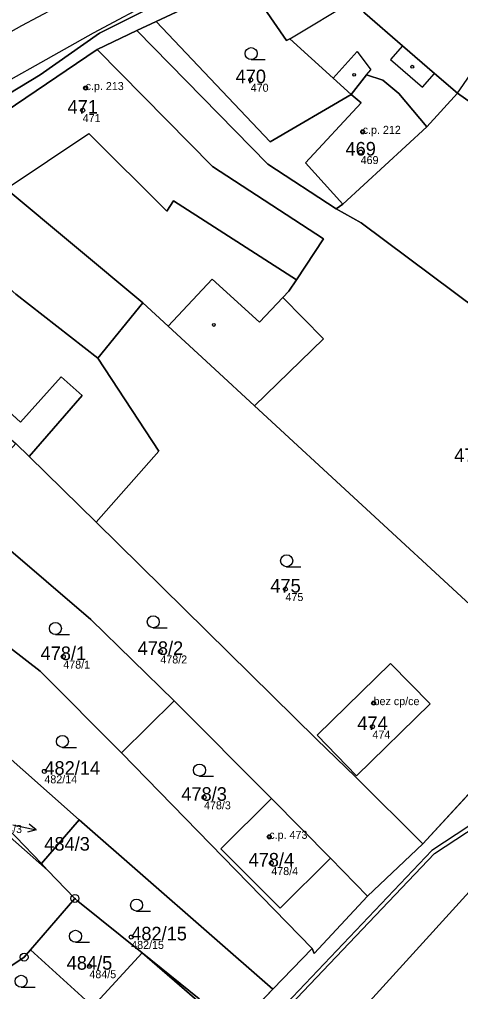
# Model space of a CAD drawing. Extents: x -603967 to -594699, y -1179315 to -1165625.
# Drawn here: x -598251.1 to -598196, y -1172472.5 to -1172351 of the extents above; entities that cross this region are included whole.
import ezdxf

# ---------------------------------------------------------------- set-up
doc = ezdxf.new("R2010")
doc.units = 0
for name, color, linetype in [('Definiční body', 7, 'Continuous'), ('Hranice parcel', 7, 'Continuous'), ('Parcelní čísla', 7, 'Continuous'), ('Polygon budovy', 7, 'Continuous'), ('Polygon parcely', 7, 'Continuous'), ('Pop  PČ popisy', 7, 'Continuous'), ('Vnitřní kresba', 7, 'Continuous'), ('Věcná břemena k části', 7, 'Continuous'), ('Značky bodu BP', 7, 'Continuous'), ('Značky budov', 7, 'Continuous'), ('Značky kultur', 7, 'Continuous')]:
    doc.layers.add(name, color=color, linetype=linetype)

msp = doc.modelspace()

# ---------------------------------------------------------------- linework, layer by layer
at = {"layer": 'Definiční body'}
for centre in [(-598222.2, -1172358.49994), (-598242.81, -1172359.52994), (-598243.18, -1172362.29994), (-598208.22, -1172364.99994), (-598208.48, -1172367.53994), (-598217.86, -1172422.15994), (-598233.48, -1172429.95994), (-598245.6, -1172430.59994), (-598206.86, -1172436.40994), (-598207, -1172439.33994), (-598247.96, -1172444.93994), (-598228.03, -1172448.18994), (-598219.88, -1172453.11994), (-598219.63, -1172456.40994), (-598237.12, -1172465.63994), (-598242.34, -1172469.29994)]:
    msp.add_circle(centre, 0.25, dxfattribs=at)
at = {"layer": 'Hranice parcel'}
for p, q in [((-598222.92, -1172346.01), (-598234.01, -1172351.22)), ((-598234.01, -1172351.22), (-598236.41, -1172352.34)), ((-598236.41, -1172352.34), (-598241.36, -1172354.69)), ((-598259.24, -1172366.81), (-598241.36, -1172354.69)), ((-598205.7, -1172358.53), (-598203.7, -1172360.22)), ((-598203.7, -1172360.22), (-598200.2, -1172364.36)), ((-598196.4, -1172360.17), (-598200.2, -1172364.36)), ((-598196.4, -1172360.17), (-598189.56, -1172364.99)), ((-598221.73, -1172399.23), (-598194.84, -1172424.1)), ((-598183.19, -1172434.91), (-598200.71, -1172454)), ((-598238.33, -1172442.64), (-598231.77, -1172436.1)), ((-598231.77, -1172436.1), (-598219.61, -1172448.34)), ((-598238.33, -1172442.64), (-598214.52, -1172467.06)), ((-598225.92, -1172454.61), (-598219.61, -1172448.34)), ((-598219.61, -1172448.34), (-598212.22, -1172455.78)), ((-598248.33, -1172456.47), (-598243.6, -1172450.98)), ((-598243.6, -1172450.98), (-598219.43, -1172472.18)), ((-598200.71, -1172454), (-598207.62, -1172460.53)), ((-598218.51, -1172462.05), (-598225.92, -1172454.61)), ((-598247.56, -1172457.27), (-598248.33, -1172456.47)), ((-598212.22, -1172455.78), (-598218.51, -1172462.05)), ((-598212.22, -1172455.78), (-598207.62, -1172460.53)), ((-598244.14, -1172460.82), (-598247.56, -1172457.27)), ((-598249.7, -1172467.24), (-598244.14, -1172460.82)), ((-598241.92, -1172474.32), (-598249.7, -1172467.24)), ((-598214.52, -1172467.06), (-598219.43, -1172472.18)), ((-598241.92, -1172474.32), (-598235.77, -1172467.62)), ((-598228.58, -1172473.84), (-598235.77, -1172467.62)), ((-598219.43, -1172472.18), (-598224.34, -1172477.3))]:
    msp.add_line(p, q, dxfattribs=at)
for points in [[(-598200.11, -1172325.95), (-598204, -1172331.75), (-598206.53, -1172334.67), (-598209.64, -1172336.77), (-598212.84, -1172338.58), (-598216.28, -1172340.18), (-598241.08, -1172352.66), (-598248.49, -1172357.87), (-598256.37, -1172362.63), (-598262.92, -1172367.75), (-598270.11, -1172373.81), (-598276.03, -1172378.76), (-598319.41, -1172428.19), (-598327.98, -1172437.31), (-598336.3, -1172444.65)], [(-598222.92, -1172346.01), (-598217.74, -1172353.57), (-598217.33, -1172353.37), (-598211.91, -1172358.31), (-598209.67, -1172360.35)], [(-598207.95, -1172350.15), (-598203.25, -1172354.23), (-598199.24, -1172357.7), (-598196.4, -1172360.17)], [(-598209.67, -1172360.35), (-598219.77, -1172366.26), (-598234.01, -1172351.22)], [(-598236.41, -1172352.34), (-598220.08, -1172369.06), (-598211.54, -1172374.62)], [(-598241.36, -1172354.69), (-598226.96, -1172369.32), (-598213.1, -1172378.38), (-598216.5, -1172383.51), (-598217.43, -1172384.91), (-598218.19, -1172385.71), (-598213.13, -1172390.89), (-598221.73, -1172399.23)], [(-598209.67, -1172360.35), (-598207.73, -1172357.89), (-598205.7, -1172358.53)], [(-598200.2, -1172364.36), (-598210.71, -1172374.03), (-598211.54, -1172374.62)], [(-598259.24, -1172366.81), (-598252.73, -1172372.13), (-598235.66, -1172386.38)], [(-598211.54, -1172374.62), (-598208.41, -1172376.39), (-598161.65, -1172411.31)], [(-598235.66, -1172386.38), (-598241.28, -1172393.29), (-598233.69, -1172404.91), (-598241.51, -1172413.8)], [(-598235.66, -1172386.38), (-598232.49, -1172389.3), (-598226.67, -1172394.66), (-598221.73, -1172399.23)], [(-598251.51, -1172403.95), (-598249.87, -1172405.56), (-598241.51, -1172413.8)], [(-598231.77, -1172436.1), (-598242.14, -1172425.96), (-598258.62, -1172411.84)], [(-598241.51, -1172413.8), (-598213.98, -1172440.92), (-598209.08, -1172445.67), (-598200.71, -1172454)], [(-598261.67, -1172422.19), (-598248.5, -1172432.43), (-598238.33, -1172442.64)], [(-598243.18, -1172582.01), (-598243.32, -1172534.93), (-598242.5, -1172518.68), (-598240.72, -1172512.95), (-598236.93, -1172506.23), (-598161.24, -1172422.87)], [(-598213.92, -1172440.42), (-598208.98, -1172445.5), (-598199.79, -1172436.5), (-598204.73, -1172431.47), (-598213.92, -1172440.42)], [(-598243.6, -1172450.98), (-598254.41, -1172441.45), (-598264.57, -1172432.67)], [(-598256.89, -1172449.08), (-598254.75, -1172449.8), (-598248.33, -1172456.47)], [(-598247.56, -1172457.27), (-598251.54, -1172453.8), (-598256.89, -1172449.08)], [(-598235.77, -1172467.62), (-598243.79, -1172461.18), (-598244.14, -1172460.82)], [(-598207.62, -1172460.53), (-598214.29, -1172467.69), (-598214.52, -1172467.06)], [(-598249.7, -1172467.24), (-598250.49, -1172468.16), (-598259.83, -1172474.46)], [(-598224.34, -1172477.3), (-598228.62, -1172473.35), (-598235.77, -1172467.62)]]:
    msp.add_lwpolyline(points, dxfattribs=at)
at = {"layer": 'Polygon budovy'}
for points in [[(-598222.92, -1172346.01), (-598217.74, -1172353.57), (-598217.33, -1172353.37), (-598209.28, -1172348.53), (-598214.53, -1172341.43)], [(-598259.24, -1172366.81), (-598252.73, -1172372.13), (-598242.42, -1172365.19), (-598232.66, -1172374.93), (-598231.82, -1172373.63), (-598216.5, -1172383.51), (-598213.1, -1172378.38), (-598226.96, -1172369.32), (-598241.36, -1172354.69)], [(-598215.35, -1172368.86), (-598210.71, -1172374.03), (-598200.2, -1172364.36), (-598203.7, -1172360.22), (-598205.7, -1172358.53), (-598207.73, -1172357.89), (-598209.67, -1172360.35), (-598208.43, -1172361.38)], [(-598276.45, -1172381.42), (-598274.88, -1172382.85), (-598270.23, -1172387.08), (-598265.36, -1172391.51), (-598254.14, -1172401.73), (-598251.51, -1172403.95), (-598249.87, -1172405.56), (-598243.23, -1172397.96), (-598245.88, -1172395.61), (-598250.96, -1172401.28), (-598267.02, -1172386.6), (-598258.38, -1172379.26), (-598251.53, -1172385.28), (-598241.28, -1172393.29), (-598235.66, -1172386.38), (-598252.73, -1172372.13), (-598259.24, -1172366.81)], [(-598199.79, -1172436.5), (-598204.73, -1172431.47), (-598213.92, -1172440.42), (-598208.98, -1172445.5)], [(-598225.92, -1172454.61), (-598218.51, -1172462.05), (-598212.22, -1172455.78), (-598219.61, -1172448.34)], [(-598241.92, -1172474.32), (-598234.91, -1172480.69), (-598228.58, -1172473.84), (-598235.77, -1172467.62)]]:
    msp.add_lwpolyline(points, close=True, dxfattribs=at)
at = {"layer": 'Polygon parcely'}
for points in [[(-598374.95, -1172475.71), (-598367.34, -1172471.03), (-598361.03, -1172466.84), (-598350.23, -1172458.86), (-598345.69, -1172453.25), (-598337.96, -1172446.35), (-598336.3, -1172444.65), (-598327.98, -1172437.31), (-598319.41, -1172428.19), (-598276.03, -1172378.76), (-598270.11, -1172373.81), (-598262.92, -1172367.75), (-598256.37, -1172362.63), (-598248.49, -1172357.87), (-598241.08, -1172352.66), (-598216.28, -1172340.18), (-598212.84, -1172338.58), (-598209.64, -1172336.77), (-598206.53, -1172334.67), (-598204, -1172331.75), (-598200.11, -1172325.95), (-598197.64, -1172321.62), (-598196.17, -1172318.03), (-598194.9, -1172313.74)], [(-598216.28, -1172340.18), (-598241.08, -1172352.66), (-598248.49, -1172357.87), (-598256.37, -1172362.63), (-598262.92, -1172367.75), (-598270.11, -1172373.81), (-598276.03, -1172378.76), (-598319.41, -1172428.19), (-598327.98, -1172437.31), (-598336.3, -1172444.65), (-598334.47, -1172446.51), (-598336.16, -1172448.18), (-598337.96, -1172446.35), (-598345.69, -1172453.25), (-598350.23, -1172458.86), (-598361.03, -1172466.84)], [(-598294.16, -1172481.35), (-598310.04, -1172471.88), (-598315.48, -1172468.63), (-598321.79, -1172464.87), (-598324.16, -1172463.37), (-598324.87, -1172462.92), (-598317.98, -1172445.55), (-598310.69, -1172431.98), (-598315.26, -1172428.32), (-598313.44, -1172425.85), (-598311.35, -1172423.31), (-598297.52, -1172406.48), (-598292.53, -1172400.37), (-598284.49, -1172390.9), (-598276.45, -1172381.42), (-598259.24, -1172366.81), (-598241.36, -1172354.69), (-598236.41, -1172352.34), (-598234.01, -1172351.22), (-598222.92, -1172346.01)], [(-598261.46, -1172676.21), (-598255.62, -1172636.81), (-598255.45, -1172636.08), (-598253.64, -1172628.24), (-598250.92, -1172618.05), (-598246.66, -1172605.78), (-598245.19, -1172602.33), (-598245.82, -1172600.17), (-598245.42, -1172587.58), (-598243.18, -1172582.01), (-598243.32, -1172534.93), (-598242.5, -1172518.68), (-598240.72, -1172512.95), (-598236.93, -1172506.23), (-598161.24, -1172422.87)], [(-598183.19, -1172434.91), (-598200.71, -1172454), (-598207.62, -1172460.53), (-598214.29, -1172467.69), (-598214.52, -1172467.06), (-598219.43, -1172472.18), (-598224.34, -1172477.3)]]:
    msp.add_lwpolyline(points, dxfattribs=at)
for points in [[(-598203.25, -1172354.23), (-598199.24, -1172357.7), (-598196.4, -1172360.17), (-598189.56, -1172364.99), (-598182.82, -1172354.86), (-598179.94, -1172356.78), (-598176.61, -1172351.78), (-598179.43, -1172349.92), (-598178.02, -1172347.79), (-598182.79, -1172336.24), (-598195.1, -1172343.26), (-598196.36, -1172341.39), (-598200.81, -1172333.92), (-598214.53, -1172341.43), (-598209.28, -1172348.53), (-598207.95, -1172350.15)], [(-598222.92, -1172346.01), (-598217.74, -1172353.57), (-598217.33, -1172353.37), (-598211.91, -1172358.31), (-598209.67, -1172360.35), (-598207.73, -1172357.89), (-598205.7, -1172358.53), (-598203.7, -1172360.22), (-598200.2, -1172364.36), (-598196.4, -1172360.17), (-598199.24, -1172357.7), (-598203.25, -1172354.23), (-598207.95, -1172350.15), (-598209.28, -1172348.53), (-598214.53, -1172341.43)], [(-598234.01, -1172351.22), (-598219.77, -1172366.26), (-598209.67, -1172360.35), (-598211.91, -1172358.31), (-598217.33, -1172353.37), (-598217.74, -1172353.57), (-598222.92, -1172346.01)], [(-598211.54, -1172374.62), (-598210.71, -1172374.03), (-598200.2, -1172364.36), (-598203.7, -1172360.22), (-598205.7, -1172358.53), (-598207.73, -1172357.89), (-598209.67, -1172360.35), (-598219.77, -1172366.26), (-598234.01, -1172351.22), (-598236.41, -1172352.34), (-598220.08, -1172369.06)], [(-598217.43, -1172384.91), (-598218.19, -1172385.71), (-598213.13, -1172390.89), (-598221.73, -1172399.23), (-598194.84, -1172424.1), (-598190.52, -1172419.33), (-598187.04, -1172422.48), (-598179.34, -1172414), (-598170.97, -1172421.59), (-598164.05, -1172414.03), (-598161.65, -1172411.31), (-598208.41, -1172376.39), (-598211.54, -1172374.62), (-598220.08, -1172369.06), (-598236.41, -1172352.34), (-598241.36, -1172354.69), (-598226.96, -1172369.32), (-598213.1, -1172378.38), (-598216.5, -1172383.51)], [(-598232.49, -1172389.3), (-598226.67, -1172394.66), (-598221.73, -1172399.23), (-598213.13, -1172390.89), (-598218.19, -1172385.71), (-598217.43, -1172384.91), (-598216.5, -1172383.51), (-598213.1, -1172378.38), (-598226.96, -1172369.32), (-598241.36, -1172354.69), (-598259.24, -1172366.81), (-598252.73, -1172372.13), (-598235.66, -1172386.38)], [(-598160.87, -1172382.88), (-598174.32, -1172374.49), (-598189.56, -1172364.99), (-598196.4, -1172360.17), (-598200.2, -1172364.36), (-598210.71, -1172374.03), (-598211.54, -1172374.62), (-598208.41, -1172376.39), (-598161.65, -1172411.31), (-598158.56, -1172408.18), (-598148.54, -1172389.81)], [(-598276.45, -1172381.42), (-598274.88, -1172382.85), (-598270.23, -1172387.08), (-598265.36, -1172391.51), (-598254.14, -1172401.73), (-598251.51, -1172403.95), (-598249.87, -1172405.56), (-598241.51, -1172413.8), (-598233.69, -1172404.91), (-598241.28, -1172393.29), (-598235.66, -1172386.38), (-598252.73, -1172372.13), (-598259.24, -1172366.81)], [(-598233.69, -1172404.91), (-598241.51, -1172413.8), (-598213.98, -1172440.92), (-598209.08, -1172445.67), (-598200.71, -1172454), (-598183.19, -1172434.91), (-598194.84, -1172424.1), (-598221.73, -1172399.23), (-598226.67, -1172394.66), (-598232.49, -1172389.3), (-598235.66, -1172386.38), (-598241.28, -1172393.29)], [(-598212.22, -1172455.78), (-598207.62, -1172460.53), (-598200.71, -1172454), (-598209.08, -1172445.67), (-598213.98, -1172440.92), (-598241.51, -1172413.8), (-598249.87, -1172405.56), (-598251.51, -1172403.95), (-598258.02, -1172411.18), (-598258.62, -1172411.84), (-598242.14, -1172425.96), (-598231.77, -1172436.1), (-598219.61, -1172448.34)], [(-598261.67, -1172422.19), (-598248.5, -1172432.43), (-598238.33, -1172442.64), (-598231.77, -1172436.1), (-598242.14, -1172425.96), (-598258.62, -1172411.84), (-598262.1, -1172415.72), (-598265.54, -1172420.02)], [(-598226.32, -1172546.22), (-598226.22, -1172553.01), (-598221.79, -1172545.44), (-598197.25, -1172505.23), (-598147.35, -1172423.96), (-598145.78, -1172421.43), (-598150.17, -1172420.25), (-598154.69, -1172419.34), (-598161.24, -1172422.87), (-598236.93, -1172506.23), (-598240.72, -1172512.95), (-598242.5, -1172518.68), (-598243.32, -1172534.93), (-598243.18, -1172582.01), (-598234.02, -1172566.34), (-598234.08, -1172562.34), (-598234.2, -1172554.34), (-598234.32, -1172546.34)], [(-598219.43, -1172472.18), (-598214.52, -1172467.06), (-598238.33, -1172442.64), (-598248.5, -1172432.43), (-598261.67, -1172422.19), (-598266.6, -1172431.03), (-598264.57, -1172432.67), (-598254.41, -1172441.45), (-598243.6, -1172450.98)], [(-598248.33, -1172456.47), (-598243.6, -1172450.98), (-598254.41, -1172441.45), (-598264.57, -1172432.67), (-598266.6, -1172431.03), (-598270.55, -1172428.19), (-598273.64, -1172432.19), (-598279.71, -1172427.67), (-598282.53, -1172431.41), (-598285.39, -1172429.31), (-598286.28, -1172430.51), (-598281.32, -1172434.31), (-598283.38, -1172437.08), (-598286.07, -1172436.22), (-598279.16, -1172441.64), (-598276.36, -1172442.57), (-598256.89, -1172449.08), (-598254.75, -1172449.8)], [(-598213.92, -1172440.42), (-598204.73, -1172431.47), (-598199.79, -1172436.5), (-598208.98, -1172445.5)], [(-598213.92, -1172440.42), (-598208.98, -1172445.5), (-598199.79, -1172436.5), (-598204.73, -1172431.47)], [(-598238.33, -1172442.64), (-598214.52, -1172467.06), (-598214.29, -1172467.69), (-598207.62, -1172460.53), (-598212.22, -1172455.78), (-598218.51, -1172462.05), (-598225.92, -1172454.61), (-598219.61, -1172448.34), (-598231.77, -1172436.1)], [(-598244.14, -1172460.82), (-598247.56, -1172457.27), (-598251.54, -1172453.8), (-598256.89, -1172449.08), (-598265.07, -1172460.22), (-598275.64, -1172465.83), (-598259.83, -1172474.46), (-598250.49, -1172468.16), (-598249.7, -1172467.24)], [(-598247.56, -1172457.27), (-598248.33, -1172456.47), (-598254.75, -1172449.8), (-598256.89, -1172449.08), (-598251.54, -1172453.8)], [(-598212.22, -1172455.78), (-598219.61, -1172448.34), (-598225.92, -1172454.61), (-598218.51, -1172462.05)], [(-598247.56, -1172457.27), (-598244.14, -1172460.82), (-598243.79, -1172461.18), (-598235.77, -1172467.62), (-598228.62, -1172473.35), (-598224.34, -1172477.3), (-598219.43, -1172472.18), (-598243.6, -1172450.98), (-598248.33, -1172456.47)], [(-598243.79, -1172461.18), (-598244.14, -1172460.82), (-598249.7, -1172467.24), (-598241.92, -1172474.32), (-598235.77, -1172467.62)], [(-598249.7, -1172467.24), (-598250.49, -1172468.16), (-598259.83, -1172474.46), (-598250.18, -1172479.74), (-598247.58, -1172475.27), (-598244.44, -1172477.07), (-598241.92, -1172474.32)], [(-598234.91, -1172480.69), (-598228.58, -1172473.84), (-598235.77, -1172467.62), (-598241.92, -1172474.32)], [(-598228.62, -1172473.35), (-598235.77, -1172467.62), (-598228.58, -1172473.84), (-598234.91, -1172480.69), (-598231.12, -1172484.14), (-598227.61, -1172480.61), (-598224.34, -1172477.3)]]:
    msp.add_lwpolyline(points, close=True, dxfattribs=at)
at = {"layer": 'Pop  PČ popisy'}
for p, q in [((-598248.965, -1172452.254), (-598249.84, -1172451.556)), ((-598251.9, -1172451.63), (-598248.965, -1172452.254)), ((-598248.965, -1172452.254), (-598250.048, -1172452.536))]:
    msp.add_line(p, q, dxfattribs=at)
at = {"layer": 'Vnitřní kresba'}
for p, q in [((-598241.81, -1172352.62), (-598216.78, -1172339.22)), ((-598250.77, -1172351.7), (-598244.65, -1172348.43)), ((-598217.33, -1172353.37), (-598209.28, -1172348.53)), ((-598259.55, -1172356.68), (-598250.77, -1172351.7)), ((-598249.08, -1172356.71), (-598241.81, -1172352.62)), ((-598196.4, -1172360.17), (-598191.26, -1172352.72)), ((-598203.25, -1172354.23), (-598204.74, -1172355.94)), ((-598211.91, -1172358.31), (-598208.92, -1172354.97)), ((-598208.92, -1172354.97), (-598207.22, -1172357.25)), ((-598256.88, -1172361.09), (-598249.08, -1172356.71)), ((-598204.74, -1172355.94), (-598200.74, -1172359.42)), ((-598207.73, -1172357.89), (-598207.22, -1172357.25)), ((-598200.74, -1172359.42), (-598199.24, -1172357.7)), ((-598208.43, -1172361.38), (-598209.67, -1172360.35)), ((-598215.35, -1172368.86), (-598208.43, -1172361.38)), ((-598252.73, -1172372.13), (-598242.42, -1172365.19)), ((-598242.42, -1172365.19), (-598232.66, -1172374.93)), ((-598210.71, -1172374.03), (-598215.35, -1172368.86)), ((-598231.82, -1172373.63), (-598232.66, -1172374.93)), ((-598216.5, -1172383.51), (-598231.82, -1172373.63)), ((-598232.49, -1172389.3), (-598227.01, -1172383.42)), ((-598227.01, -1172383.42), (-598221.12, -1172388.8)), ((-598241.28, -1172393.29), (-598251.53, -1172385.28)), ((-598218.19, -1172385.71), (-598221.12, -1172388.8)), ((-598267.02, -1172386.6), (-598250.96, -1172401.28)), ((-598250.96, -1172401.28), (-598245.88, -1172395.61)), ((-598245.88, -1172395.61), (-598243.23, -1172397.96)), ((-598243.23, -1172397.96), (-598249.87, -1172405.56))]:
    msp.add_line(p, q, dxfattribs=at)
at = {"layer": 'Věcná břemena k části'}
msp.add_lwpolyline([(-598145.15, -1172410.02), (-598148.43, -1172413.38), (-598154.94, -1172420.06), (-598169.45, -1172434.97), (-598176.36, -1172439.52), (-598199.58, -1172454.84), (-598222.53, -1172479), (-598241.07, -1172498.39), (-598240.34, -1172512.28), (-598240.02, -1172518.39), (-598238.8, -1172519.43), (-598238.48, -1172519.05), (-598239.54, -1172518.15), (-598239.88, -1172511.47), (-598240.55, -1172498.57), (-598222.17, -1172479.34), (-598199.26, -1172455.22), (-598177.72, -1172441.02), (-598169.13, -1172435.35), (-598154.27, -1172420.09), (-598148.27, -1172414.06), (-598144.8, -1172410.37)], close=True, dxfattribs=at)
at = {"layer": 'Značky bodu BP'}
for centre, radius in [((-598244.14, -1172460.81988), 0.5), ((-598244.14, -1172460.81988), 0.0303), ((-598250.49, -1172468.15988), 0.5), ((-598250.49, -1172468.15988), 0.0303)]:
    msp.add_circle(centre, radius, dxfattribs=at)
at = {"layer": 'Značky budov'}
for centre in [(-598202.0268, -1172356.85916), (-598209.2868, -1172357.86916), (-598242.8168, -1172359.52916), (-598208.2268, -1172364.99916), (-598226.8168, -1172389.13916), (-598206.8668, -1172436.40916), (-598219.8868, -1172453.11916)]:
    msp.add_circle(centre, 0.175, dxfattribs=at)
at = {"layer": 'Značky kultur'}
for p, q in [((-598222.143, -1172355.97), (-598220.393, -1172355.97)), ((-598217.713, -1172419.36), (-598215.963, -1172419.36)), ((-598234.363, -1172426.99), (-598232.613, -1172426.99)), ((-598246.583, -1172427.83), (-598244.833, -1172427.83)), ((-598245.713, -1172441.94), (-598243.963, -1172441.94)), ((-598228.593, -1172445.53), (-598226.843, -1172445.53)), ((-598236.453, -1172462.4), (-598234.703, -1172462.4)), ((-598244.073, -1172466.3), (-598242.323, -1172466.3)), ((-598250.863, -1172471.92), (-598249.113, -1172471.92))]:
    msp.add_line(p, q, dxfattribs=at)
for centre in [(-598222.14286, -1172355.21981), (-598217.71286, -1172418.60981), (-598234.36286, -1172426.23981), (-598246.58286, -1172427.07981), (-598245.71286, -1172441.18981), (-598228.59286, -1172444.77981), (-598236.45286, -1172461.64981), (-598244.07286, -1172465.54981), (-598250.86286, -1172471.16981)]:
    msp.add_circle(centre, 0.75, dxfattribs=at)

# ---------------------------------------------------------------- texts
at = {"layer": 'Definiční body'}
for s, p in [('c.p. 213', (-598242.81, -1172359.78)), ('470', (-598222.2, -1172359.989)), ('471', (-598243.18, -1172363.789)), ('c.p. 212', (-598208.22, -1172365.25)), ('469', (-598208.48, -1172369.029)), ('475', (-598217.86, -1172423.649)), ('478/2', (-598233.48, -1172431.449)), ('478/1', (-598245.6, -1172432.089)), ('bez cp/ce', (-598206.86, -1172436.66)), ('474', (-598207, -1172440.829)), ('482/14', (-598247.96, -1172446.429)), ('478/3', (-598228.03, -1172449.679)), ('484/3', (-598254.1, -1172452.639)), ('c.p. 473', (-598219.88, -1172453.37)), ('478/4', (-598219.63, -1172457.899)), ('482/15', (-598237.12, -1172467.129)), ('484/5', (-598242.34, -1172470.789))]:
    msp.add_text(s, height=0.999996, dxfattribs=at).set_placement(p)
at = {"layer": 'Parcelní čísla'}
for s, p in [('470', (-598224.09, -1172358.925)), ('471', (-598245.07, -1172362.725)), ('469', (-598210.37, -1172367.965)), ('472', (-598196.79, -1172406.265)), ('475', (-598219.75, -1172422.585)), ('478/1', (-598248.436, -1172431.025)), ('478/2', (-598236.316, -1172430.385)), ('474', (-598208.89, -1172439.765)), ('482/14', (-598247.96, -1172445.365)), ('478/3', (-598230.866, -1172448.615)), ('484/3', (-598247.97, -1172454.845)), ('478/4', (-598222.466, -1172456.835)), ('482/15', (-598237.12, -1172466.065)), ('484/5', (-598245.176, -1172469.725))]:
    msp.add_text(s, height=1.699998, dxfattribs=at).set_placement(p)

doc.saveas('drawing.dxf')
